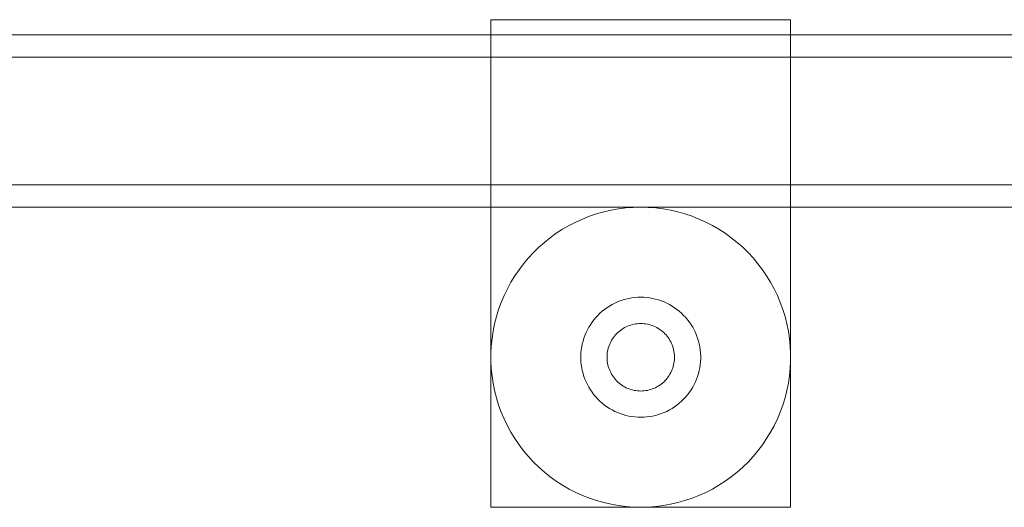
# Model space of a CAD drawing. Header units: millimetres. Extents: x -1970 to 61924, y -58230 to 6847.
# Tile 670 of 925: x 25417 to 25549, y 1148 to 1213. Entities that reach past the tile are written whole.
import ezdxf

# ---------------------------------------------------------------- set-up
doc = ezdxf.new("R2010")
doc.units = ezdxf.units.MM
doc.layers.add('lateral_C05', color=7, linetype='Continuous', lineweight=0)

msp = doc.modelspace()

# ---------------------------------------------------------------- linework, layer by layer
at = {"layer": 'lateral_C05'}
for p, q in [((25480.067, 1148), (25480.067, 1213)), ((25480.067, 1213), (25520.067, 1213)), ((25520.067, 1148), (25520.067, 1213)), ((24310.067, 1211), (26690.067, 1211)), ((24310.067, 1208), (26690.067, 1208)), ((24250.067, 1191), (26750.067, 1191)), ((24250.067, 1188), (26750.067, 1188)), ((25496.105, 1187.603), (25497.087, 1187.777)), ((25497.087, 1187.777), (25498.076, 1187.901)), ((25498.076, 1187.901), (25499.071, 1187.975)), ((25500.067, 1188), (25499.071, 1187.975)), ((25500.067, 1188), (25501.064, 1187.975)), ((25501.064, 1187.975), (25502.059, 1187.901)), ((25502.059, 1187.901), (25503.048, 1187.777)), ((25503.048, 1187.777), (25504.03, 1187.603)), ((25491.39, 1186.019), (25492.299, 1186.43)), ((25492.299, 1186.43), (25493.227, 1186.794)), ((25493.227, 1186.794), (25494.172, 1187.111)), ((25494.172, 1187.111), (25495.132, 1187.382)), ((25495.132, 1187.382), (25496.105, 1187.603)), ((25504.03, 1187.603), (25505.003, 1187.382)), ((25505.003, 1187.382), (25505.963, 1187.111)), ((25505.963, 1187.111), (25506.908, 1186.794)), ((25506.908, 1186.794), (25507.836, 1186.43)), ((25507.836, 1186.43), (25508.745, 1186.019)), ((25488.801, 1184.525), (25489.639, 1185.066)), ((25489.639, 1185.066), (25490.502, 1185.564)), ((25490.502, 1185.564), (25491.39, 1186.019)), ((25508.745, 1186.019), (25509.633, 1185.564)), ((25509.633, 1185.564), (25510.496, 1185.066)), ((25510.496, 1185.066), (25511.334, 1184.525)), ((25487.212, 1183.321), (25487.991, 1183.943)), ((25487.991, 1183.943), (25488.801, 1184.525)), ((25511.334, 1184.525), (25512.144, 1183.943)), ((25512.144, 1183.943), (25512.923, 1183.321)), ((25485.75, 1181.965), (25486.464, 1182.661)), ((25486.464, 1182.661), (25487.212, 1183.321)), ((25512.923, 1183.321), (25513.671, 1182.661)), ((25513.671, 1182.661), (25514.385, 1181.965)), ((25484.431, 1180.47), (25485.072, 1181.234)), ((25485.072, 1181.234), (25485.75, 1181.965)), ((25514.385, 1181.965), (25515.063, 1181.234)), ((25515.063, 1181.234), (25515.704, 1180.47)), ((25483.829, 1179.675), (25484.431, 1180.47)), ((25515.704, 1180.47), (25516.306, 1179.675)), ((25482.747, 1178), (25483.267, 1178.851)), ((25483.267, 1178.851), (25483.829, 1179.675)), ((25516.306, 1179.675), (25516.868, 1178.851)), ((25516.868, 1178.851), (25517.388, 1178)), ((25482.27, 1177.124), (25482.747, 1178)), ((25517.388, 1178), (25517.865, 1177.124)), ((25481.45, 1175.307), (25481.837, 1176.226)), ((25481.837, 1176.226), (25482.27, 1177.124)), ((25498.093, 1175.753), (25498.482, 1175.841)), ((25498.482, 1175.841), (25498.875, 1175.911)), ((25498.875, 1175.911), (25499.271, 1175.96)), ((25499.271, 1175.96), (25499.669, 1175.99)), ((25500.067, 1176), (25499.669, 1175.99)), ((25500.067, 1176), (25500.466, 1175.99)), ((25500.466, 1175.99), (25500.864, 1175.96)), ((25500.864, 1175.96), (25501.26, 1175.911)), ((25501.26, 1175.911), (25501.653, 1175.841)), ((25501.653, 1175.841), (25502.042, 1175.753)), ((25517.865, 1177.124), (25518.298, 1176.226)), ((25518.298, 1176.226), (25518.685, 1175.307)), ((25481.109, 1174.37), (25481.45, 1175.307)), ((25495.237, 1174.377), (25495.561, 1174.61)), ((25495.561, 1174.61), (25495.896, 1174.826)), ((25495.896, 1174.826), (25496.241, 1175.026)), ((25496.241, 1175.026), (25496.596, 1175.208)), ((25496.596, 1175.208), (25496.96, 1175.372)), ((25496.96, 1175.372), (25497.331, 1175.518)), ((25497.331, 1175.518), (25497.709, 1175.645)), ((25497.709, 1175.645), (25498.093, 1175.753)), ((25502.042, 1175.753), (25502.426, 1175.645)), ((25502.426, 1175.645), (25502.804, 1175.518)), ((25502.804, 1175.518), (25503.175, 1175.372)), ((25503.175, 1175.372), (25503.539, 1175.208)), ((25503.539, 1175.208), (25503.894, 1175.026)), ((25503.894, 1175.026), (25504.239, 1174.826)), ((25504.239, 1174.826), (25504.574, 1174.61)), ((25504.574, 1174.61), (25504.898, 1174.377)), ((25518.685, 1175.307), (25519.026, 1174.37)), ((25480.569, 1172.45), (25480.815, 1173.417)), ((25480.815, 1173.417), (25481.109, 1174.37)), ((25493.813, 1172.988), (25494.069, 1173.293)), ((25494.069, 1173.293), (25494.341, 1173.586)), ((25494.341, 1173.586), (25494.626, 1173.864)), ((25494.626, 1173.864), (25494.925, 1174.128)), ((25494.925, 1174.128), (25495.237, 1174.377)), ((25504.898, 1174.377), (25505.21, 1174.128)), ((25505.21, 1174.128), (25505.509, 1173.864)), ((25505.509, 1173.864), (25505.794, 1173.586)), ((25505.794, 1173.586), (25506.066, 1173.293)), ((25506.066, 1173.293), (25506.322, 1172.988)), ((25519.026, 1174.37), (25519.32, 1173.417)), ((25519.32, 1173.417), (25519.566, 1172.45)), ((25480.371, 1171.473), (25480.569, 1172.45)), ((25492.949, 1171.65), (25493.139, 1172)), ((25493.139, 1172), (25493.347, 1172.34)), ((25493.347, 1172.34), (25493.572, 1172.67)), ((25493.572, 1172.67), (25493.813, 1172.988)), ((25497.721, 1171.84), (25497.915, 1171.952)), ((25497.915, 1171.952), (25498.115, 1172.054)), ((25498.115, 1172.054), (25498.32, 1172.147)), ((25498.32, 1172.147), (25498.528, 1172.229)), ((25498.528, 1172.229), (25498.741, 1172.3)), ((25498.741, 1172.3), (25498.957, 1172.361)), ((25498.957, 1172.361), (25499.176, 1172.411)), ((25499.176, 1172.411), (25499.397, 1172.45)), ((25499.397, 1172.45), (25499.619, 1172.478)), ((25499.619, 1172.478), (25499.843, 1172.494)), ((25500.067, 1172.5), (25499.843, 1172.494)), ((25500.067, 1172.5), (25500.292, 1172.494)), ((25500.292, 1172.494), (25500.516, 1172.478)), ((25500.516, 1172.478), (25500.738, 1172.45)), ((25500.738, 1172.45), (25500.959, 1172.411)), ((25500.959, 1172.411), (25501.178, 1172.361)), ((25501.178, 1172.361), (25501.394, 1172.3)), ((25501.394, 1172.3), (25501.607, 1172.229)), ((25501.607, 1172.229), (25501.815, 1172.147)), ((25501.815, 1172.147), (25502.02, 1172.054)), ((25502.02, 1172.054), (25502.22, 1171.952)), ((25502.22, 1171.952), (25502.414, 1171.84)), ((25506.322, 1172.988), (25506.563, 1172.67)), ((25506.563, 1172.67), (25506.788, 1172.34)), ((25506.788, 1172.34), (25506.996, 1172)), ((25506.996, 1172), (25507.186, 1171.65)), ((25519.566, 1172.45), (25519.764, 1171.473)), ((25480.223, 1170.487), (25480.371, 1171.473)), ((25492.484, 1170.548), (25492.62, 1170.923)), ((25492.62, 1170.923), (25492.775, 1171.29)), ((25492.775, 1171.29), (25492.949, 1171.65)), ((25496.287, 1170.441), (25496.414, 1170.627)), ((25496.414, 1170.627), (25496.549, 1170.806)), ((25496.549, 1170.806), (25496.693, 1170.978)), ((25496.693, 1170.978), (25496.846, 1171.142)), ((25496.846, 1171.142), (25497.007, 1171.299)), ((25497.007, 1171.299), (25497.175, 1171.447)), ((25497.175, 1171.447), (25497.35, 1171.587)), ((25497.35, 1171.587), (25497.533, 1171.718)), ((25497.533, 1171.718), (25497.721, 1171.84)), ((25502.414, 1171.84), (25502.602, 1171.718)), ((25502.602, 1171.718), (25502.785, 1171.587)), ((25502.785, 1171.587), (25502.96, 1171.447)), ((25502.96, 1171.447), (25503.128, 1171.299)), ((25503.128, 1171.299), (25503.289, 1171.142)), ((25503.289, 1171.142), (25503.442, 1170.978)), ((25503.442, 1170.978), (25503.586, 1170.806)), ((25503.586, 1170.806), (25503.721, 1170.627)), ((25503.721, 1170.627), (25503.848, 1170.441)), ((25507.186, 1171.65), (25507.36, 1171.29)), ((25507.36, 1171.29), (25507.514, 1170.923)), ((25507.514, 1170.923), (25507.651, 1170.548)), ((25519.764, 1171.473), (25519.912, 1170.487)), ((25480.074, 1168.499), (25480.123, 1169.495)), ((25480.123, 1169.495), (25480.223, 1170.487)), ((25492.13, 1168.995), (25492.189, 1169.389)), ((25492.189, 1169.389), (25492.268, 1169.78)), ((25492.268, 1169.78), (25492.366, 1170.167)), ((25492.366, 1170.167), (25492.484, 1170.548)), ((25495.736, 1169.219), (25495.802, 1169.433)), ((25495.802, 1169.433), (25495.879, 1169.644)), ((25495.879, 1169.644), (25495.966, 1169.851)), ((25495.966, 1169.851), (25496.063, 1170.053)), ((25496.063, 1170.053), (25496.17, 1170.25)), ((25496.17, 1170.25), (25496.287, 1170.441)), ((25503.848, 1170.441), (25503.965, 1170.25)), ((25503.965, 1170.25), (25504.072, 1170.053)), ((25504.072, 1170.053), (25504.169, 1169.851)), ((25504.169, 1169.851), (25504.256, 1169.644)), ((25504.256, 1169.644), (25504.333, 1169.433)), ((25504.333, 1169.433), (25504.399, 1169.219)), ((25507.651, 1170.548), (25507.768, 1170.167)), ((25507.768, 1170.167), (25507.867, 1169.78)), ((25507.867, 1169.78), (25507.946, 1169.389)), ((25507.946, 1169.389), (25508.005, 1168.995)), ((25519.912, 1170.487), (25520.012, 1169.495)), ((25520.012, 1169.495), (25520.061, 1168.499)), ((25480.074, 1167.501), (25480.074, 1168.499)), ((25492.07, 1168.199), (25492.09, 1168.598)), ((25492.07, 1167.801), (25492.07, 1168.199)), ((25492.09, 1168.598), (25492.13, 1168.995)), ((25495.569, 1168.112), (25495.58, 1168.336)), ((25495.569, 1167.888), (25495.569, 1168.112)), ((25495.58, 1168.336), (25495.602, 1168.56)), ((25495.602, 1168.56), (25495.636, 1168.781)), ((25495.636, 1168.781), (25495.68, 1169.001)), ((25495.68, 1169.001), (25495.736, 1169.219)), ((25504.399, 1169.219), (25504.455, 1169.001)), ((25504.455, 1169.001), (25504.499, 1168.781)), ((25504.499, 1168.781), (25504.533, 1168.56)), ((25504.533, 1168.56), (25504.555, 1168.336)), ((25504.555, 1168.336), (25504.566, 1168.112)), ((25504.566, 1168.112), (25504.566, 1167.888)), ((25508.005, 1168.995), (25508.045, 1168.598)), ((25508.045, 1168.598), (25508.065, 1168.199)), ((25508.065, 1168.199), (25508.065, 1167.801)), ((25520.061, 1168.499), (25520.061, 1167.501)), ((25480.123, 1166.505), (25480.074, 1167.501)), ((25492.09, 1167.402), (25492.07, 1167.801)), ((25492.13, 1167.005), (25492.09, 1167.402)), ((25492.189, 1166.611), (25492.13, 1167.005)), ((25495.58, 1167.664), (25495.569, 1167.888)), ((25495.602, 1167.44), (25495.58, 1167.664)), ((25495.636, 1167.219), (25495.602, 1167.44)), ((25495.68, 1166.999), (25495.636, 1167.219)), ((25495.736, 1166.781), (25495.68, 1166.999)), ((25495.802, 1166.567), (25495.736, 1166.781)), ((25504.399, 1166.781), (25504.333, 1166.567)), ((25504.455, 1166.999), (25504.399, 1166.781)), ((25504.499, 1167.219), (25504.455, 1166.999)), ((25504.533, 1167.44), (25504.499, 1167.219)), ((25504.555, 1167.664), (25504.533, 1167.44)), ((25504.566, 1167.888), (25504.555, 1167.664)), ((25508.005, 1167.005), (25507.946, 1166.611)), ((25508.045, 1167.402), (25508.005, 1167.005)), ((25508.065, 1167.801), (25508.045, 1167.402)), ((25520.061, 1167.501), (25520.012, 1166.505)), ((25480.223, 1165.513), (25480.123, 1166.505)), ((25480.371, 1164.527), (25480.223, 1165.513)), ((25492.268, 1166.22), (25492.189, 1166.611)), ((25492.366, 1165.833), (25492.268, 1166.22)), ((25492.484, 1165.452), (25492.366, 1165.833)), ((25492.62, 1165.077), (25492.484, 1165.452)), ((25495.879, 1166.356), (25495.802, 1166.567)), ((25495.966, 1166.149), (25495.879, 1166.356)), ((25496.063, 1165.947), (25495.966, 1166.149)), ((25496.17, 1165.75), (25496.063, 1165.947)), ((25496.287, 1165.559), (25496.17, 1165.75)), ((25496.414, 1165.373), (25496.287, 1165.559)), ((25496.549, 1165.194), (25496.414, 1165.373)), ((25503.721, 1165.373), (25503.586, 1165.194)), ((25503.848, 1165.559), (25503.721, 1165.373)), ((25503.965, 1165.75), (25503.848, 1165.559)), ((25504.072, 1165.947), (25503.965, 1165.75)), ((25504.169, 1166.149), (25504.072, 1165.947)), ((25504.256, 1166.356), (25504.169, 1166.149)), ((25504.333, 1166.567), (25504.256, 1166.356)), ((25507.651, 1165.452), (25507.514, 1165.077)), ((25507.768, 1165.833), (25507.651, 1165.452)), ((25507.867, 1166.22), (25507.768, 1165.833)), ((25507.946, 1166.611), (25507.867, 1166.22)), ((25519.912, 1165.513), (25519.764, 1164.527)), ((25520.012, 1166.505), (25519.912, 1165.513)), ((25480.569, 1163.55), (25480.371, 1164.527)), ((25492.775, 1164.71), (25492.62, 1165.077)), ((25492.949, 1164.35), (25492.775, 1164.71)), ((25493.139, 1164), (25492.949, 1164.35)), ((25496.693, 1165.022), (25496.549, 1165.194)), ((25496.846, 1164.858), (25496.693, 1165.022)), ((25497.007, 1164.701), (25496.846, 1164.858)), ((25497.175, 1164.553), (25497.007, 1164.701)), ((25497.35, 1164.413), (25497.175, 1164.553)), ((25497.533, 1164.282), (25497.35, 1164.413)), ((25497.721, 1164.16), (25497.533, 1164.282)), ((25497.915, 1164.048), (25497.721, 1164.16)), ((25498.115, 1163.946), (25497.915, 1164.048)), ((25502.22, 1164.048), (25502.02, 1163.946)), ((25502.414, 1164.16), (25502.22, 1164.048)), ((25502.602, 1164.282), (25502.414, 1164.16)), ((25502.785, 1164.413), (25502.602, 1164.282)), ((25502.96, 1164.553), (25502.785, 1164.413)), ((25503.128, 1164.701), (25502.96, 1164.553)), ((25503.289, 1164.858), (25503.128, 1164.701)), ((25503.442, 1165.022), (25503.289, 1164.858)), ((25503.586, 1165.194), (25503.442, 1165.022)), ((25507.186, 1164.35), (25506.996, 1164)), ((25507.36, 1164.71), (25507.186, 1164.35)), ((25507.514, 1165.077), (25507.36, 1164.71)), ((25519.764, 1164.527), (25519.566, 1163.55)), ((25480.815, 1162.583), (25480.569, 1163.55)), ((25493.347, 1163.66), (25493.139, 1164)), ((25493.572, 1163.33), (25493.347, 1163.66)), ((25493.813, 1163.012), (25493.572, 1163.33)), ((25494.069, 1162.707), (25493.813, 1163.012)), ((25494.341, 1162.414), (25494.069, 1162.707)), ((25498.32, 1163.853), (25498.115, 1163.946)), ((25498.528, 1163.771), (25498.32, 1163.853)), ((25498.741, 1163.7), (25498.528, 1163.771)), ((25498.957, 1163.639), (25498.741, 1163.7)), ((25499.176, 1163.589), (25498.957, 1163.639)), ((25499.397, 1163.55), (25499.176, 1163.589)), ((25499.619, 1163.522), (25499.397, 1163.55)), ((25499.843, 1163.506), (25499.619, 1163.522)), ((25500.067, 1163.5), (25499.843, 1163.506)), ((25500.292, 1163.506), (25500.067, 1163.5)), ((25500.516, 1163.522), (25500.292, 1163.506)), ((25500.738, 1163.55), (25500.516, 1163.522)), ((25500.959, 1163.589), (25500.738, 1163.55)), ((25501.178, 1163.639), (25500.959, 1163.589)), ((25501.394, 1163.7), (25501.178, 1163.639)), ((25501.607, 1163.771), (25501.394, 1163.7)), ((25501.815, 1163.853), (25501.607, 1163.771)), ((25502.02, 1163.946), (25501.815, 1163.853)), ((25506.066, 1162.707), (25505.794, 1162.414)), ((25506.322, 1163.012), (25506.066, 1162.707)), ((25506.563, 1163.33), (25506.322, 1163.012)), ((25506.788, 1163.66), (25506.563, 1163.33)), ((25506.996, 1164), (25506.788, 1163.66)), ((25519.566, 1163.55), (25519.32, 1162.583)), ((25481.109, 1161.63), (25480.815, 1162.583)), ((25481.45, 1160.693), (25481.109, 1161.63)), ((25494.626, 1162.136), (25494.341, 1162.414)), ((25494.925, 1161.872), (25494.626, 1162.136)), ((25495.237, 1161.623), (25494.925, 1161.872)), ((25495.561, 1161.39), (25495.237, 1161.623)), ((25495.896, 1161.174), (25495.561, 1161.39)), ((25504.574, 1161.39), (25504.239, 1161.174)), ((25504.898, 1161.623), (25504.574, 1161.39)), ((25505.21, 1161.872), (25504.898, 1161.623)), ((25505.509, 1162.136), (25505.21, 1161.872)), ((25505.794, 1162.414), (25505.509, 1162.136)), ((25519.026, 1161.63), (25518.685, 1160.693)), ((25519.32, 1162.583), (25519.026, 1161.63)), ((25481.837, 1159.774), (25481.45, 1160.693)), ((25496.241, 1160.974), (25495.896, 1161.174)), ((25496.596, 1160.792), (25496.241, 1160.974)), ((25496.96, 1160.628), (25496.596, 1160.792)), ((25497.331, 1160.482), (25496.96, 1160.628)), ((25497.709, 1160.355), (25497.331, 1160.482)), ((25498.093, 1160.247), (25497.709, 1160.355)), ((25498.482, 1160.159), (25498.093, 1160.247)), ((25498.875, 1160.089), (25498.482, 1160.159)), ((25499.271, 1160.04), (25498.875, 1160.089)), ((25501.26, 1160.089), (25500.864, 1160.04)), ((25501.653, 1160.159), (25501.26, 1160.089)), ((25502.042, 1160.247), (25501.653, 1160.159)), ((25502.426, 1160.355), (25502.042, 1160.247)), ((25502.804, 1160.482), (25502.426, 1160.355)), ((25503.175, 1160.628), (25502.804, 1160.482)), ((25503.539, 1160.792), (25503.175, 1160.628)), ((25503.894, 1160.974), (25503.539, 1160.792)), ((25504.239, 1161.174), (25503.894, 1160.974)), ((25518.685, 1160.693), (25518.298, 1159.774)), ((25482.27, 1158.876), (25481.837, 1159.774)), ((25482.747, 1158), (25482.27, 1158.876)), ((25499.669, 1160.01), (25499.271, 1160.04)), ((25500.067, 1160), (25499.669, 1160.01)), ((25500.466, 1160.01), (25500.067, 1160)), ((25500.864, 1160.04), (25500.466, 1160.01)), ((25517.865, 1158.876), (25517.388, 1158)), ((25518.298, 1159.774), (25517.865, 1158.876)), ((25483.267, 1157.149), (25482.747, 1158)), ((25517.388, 1158), (25516.868, 1157.149)), ((25483.829, 1156.325), (25483.267, 1157.149)), ((25484.431, 1155.53), (25483.829, 1156.325)), ((25516.306, 1156.325), (25515.704, 1155.53)), ((25516.868, 1157.149), (25516.306, 1156.325)), ((25485.072, 1154.766), (25484.431, 1155.53)), ((25515.704, 1155.53), (25515.063, 1154.766)), ((25485.75, 1154.035), (25485.072, 1154.766)), ((25486.464, 1153.339), (25485.75, 1154.035)), ((25514.385, 1154.035), (25513.671, 1153.339)), ((25515.063, 1154.766), (25514.385, 1154.035)), ((25487.212, 1152.679), (25486.464, 1153.339)), ((25487.991, 1152.057), (25487.212, 1152.679)), ((25512.923, 1152.679), (25512.144, 1152.057)), ((25513.671, 1153.339), (25512.923, 1152.679)), ((25488.801, 1151.475), (25487.991, 1152.057)), ((25489.639, 1150.934), (25488.801, 1151.475)), ((25490.502, 1150.436), (25489.639, 1150.934)), ((25510.496, 1150.934), (25509.633, 1150.436)), ((25511.334, 1151.475), (25510.496, 1150.934)), ((25512.144, 1152.057), (25511.334, 1151.475)), ((25491.39, 1149.981), (25490.502, 1150.436)), ((25492.299, 1149.57), (25491.39, 1149.981)), ((25493.227, 1149.206), (25492.299, 1149.57)), ((25507.836, 1149.57), (25506.908, 1149.206)), ((25508.745, 1149.981), (25507.836, 1149.57)), ((25509.633, 1150.436), (25508.745, 1149.981)), ((25494.172, 1148.889), (25493.227, 1149.206)), ((25495.132, 1148.618), (25494.172, 1148.889)), ((25496.105, 1148.397), (25495.132, 1148.618)), ((25497.087, 1148.223), (25496.105, 1148.397)), ((25504.03, 1148.397), (25503.048, 1148.223)), ((25505.003, 1148.618), (25504.03, 1148.397)), ((25505.963, 1148.889), (25505.003, 1148.618)), ((25506.908, 1149.206), (25505.963, 1148.889)), ((25480.067, 1148), (25520.067, 1148)), ((25498.076, 1148.099), (25497.087, 1148.223)), ((25499.071, 1148.025), (25498.076, 1148.099)), ((25500.067, 1148), (25499.071, 1148.025)), ((25501.064, 1148.025), (25500.067, 1148)), ((25502.059, 1148.099), (25501.064, 1148.025)), ((25503.048, 1148.223), (25502.059, 1148.099))]:
    msp.add_line(p, q, dxfattribs=at)

doc.saveas('drawing.dxf')
